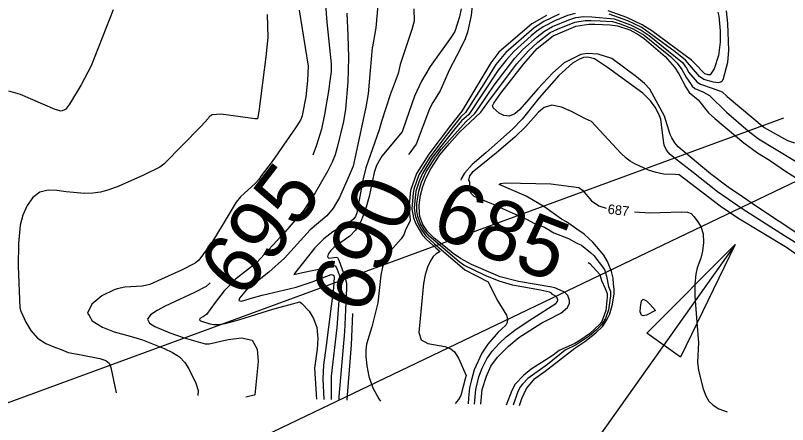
# Model space of a CAD drawing. Extents: x -291892836 to 2945206, y -477993085 to 1832792.
# Drawn here: x 1850178.8 to 1850501.2, y 543572.4 to 543743 of the extents above; entities that cross this region are included whole.
import ezdxf

# ---------------------------------------------------------------- set-up
doc = ezdxf.new("R2010")
doc.units = 0
for name, color, linetype in [('DT_X_Contour_Minor', 7, 'Continuous'), ('DT_X_Terrain_Ground_Line', 7, 'Continuous'), ('Level 19', 7, 'Continuous'), ('Level 40', 7, 'Continuous')]:
    doc.layers.add(name, color=color, linetype=linetype)

msp = doc.modelspace()

# ---------------------------------------------------------------- linework, layer by layer
at = {"layer": 'DT_X_Contour_Minor'}
for points in [[(1850400.5, 543810.61), (1850386.8, 543803.71), (1850379.76, 543800.05), (1850369.4, 543797.66), (1850364.47, 543796.13), (1850355.21, 543792.27), (1850348.41, 543788.78), (1850344.45, 543785.9), (1850341.42, 543783.44), (1850338.56, 543780.65), (1850336.41, 543777.77), (1850334.89, 543774.79), (1850333.77, 543771.69), (1850332.09, 543764.79), (1850330.86, 543756.13), (1850329.84, 543744.12), (1850329.29, 543737.89), (1850327.83, 543729.89), (1850327.79, 543729.52)], [(1850371.73, 543771.02), (1850370.5, 543768.08), (1850370.06, 543765.96), (1850370.26, 543760.39), (1850369.87, 543751.43), (1850369.06, 543742.98), (1850367.53, 543736), (1850366.41, 543732.78), (1850363.03, 543726.33), (1850359.93, 543720.26), (1850356.16, 543711.57), (1850353.04, 543706.74), (1850351.74, 543704.04), (1850346.06, 543689.38), (1850343.12, 543685.16), (1850343, 543685)], [(1850308.06, 543749.52), (1850308.87, 543740.23), (1850310.64, 543722.78), (1850310.58, 543719.63), (1850310, 543714.75), (1850309.6, 543712.34)], [(1850345.07, 543745.84), (1850345.34, 543740.61), (1850344.31, 543737.21), (1850339.47, 543722.5), (1850338.54, 543718.84), (1850335.19, 543709.94), (1850331.63, 543698.81), (1850330.72, 543695.35), (1850325.06, 543679.45), (1850323.85, 543674.36), (1850321.34, 543660.64), (1850320.81, 543659.2), (1850320.15, 543658.19), (1850319.09, 543657.33), (1850311.32, 543652.82), (1850307.6, 543649.88), (1850303.85, 543646.06), (1850296.42, 543636.85), (1850295.01, 543635.04), (1850298.7, 543635.8), (1850308.12, 543637.75), (1850311.46, 543638.78), (1850312.24, 543638.62), (1850312.87, 543637.81), (1850313.84, 543635.29), (1850314.38, 543632.97), (1850314.27, 543629.33), (1850313.58, 543620.35), (1850313.06, 543612.89), (1850310.68, 543592.54), (1850310.57, 543586.3), (1850310.68, 543582.77)], [(1850219.6, 543745.35), (1850210.46, 543722.04), (1850206.29, 543714.12), (1850201.33, 543705.95), (1850199.66, 543703.75), (1850197.97, 543703.07), (1850195.39, 543703.77), (1850180.87, 543710.1), (1850176.01, 543711.49)], [(1850283.85, 543743.41), (1850284.14, 543733.82), (1850283.34, 543725.7), (1850280.39, 543702.96), (1850279.9, 543699.86), (1850278.74, 543699.87), (1850271.79, 543700.9), (1850264.52, 543701.84)], [(1850297.28, 543745.26), (1850301, 543721.85), (1850300.79, 543715.95), (1850299.99, 543709.11), (1850298.71, 543702.04)], [(1850364.95, 543745.75), (1850364.19, 543742.5), (1850362.3, 543736.26), (1850360.72, 543733.9), (1850351.89, 543721.71), (1850348.31, 543715.66), (1850345.44, 543709.42), (1850341.94, 543699.29), (1850340.24, 543694.52), (1850331.77, 543684.29), (1850329.52, 543680.4), (1850328.64, 543677.5), (1850326.45, 543667.56), (1850324.92, 543662.07), (1850323, 543657.05), (1850320.78, 543653.4), (1850318.48, 543651), (1850314.6, 543648.32), (1850311.75, 543646.25), (1850310.41, 543644.84), (1850309.39, 543643.4), (1850309.06, 543642.31), (1850309.63, 543641.84), (1850311.9, 543642.08), (1850312.7, 543642.27), (1850313.28, 543642.03), (1850313.89, 543640.96), (1850316.38, 543633.95), (1850317.09, 543631.41), (1850317.03, 543629.19), (1850316.55, 543620.19), (1850316.13, 543611.05), (1850313.86, 543584.07), (1850313.88, 543582.67)], [(1850317.13, 543743.96), (1850317.59, 543734.67), (1850317.87, 543725.62), (1850317.75, 543720.03)], [(1850400.58, 543743.03), (1850394.36, 543739.48), (1850380.69, 543727.65), (1850377.28, 543723.32), (1850371.5, 543713.46), (1850365.13, 543703.1), (1850360.41, 543697.11), (1850351.4, 543685.2), (1850346.3, 543677.14), (1850343.81, 543669.99), (1850343.06, 543662.7), (1850343.52, 543659.34), (1850343.57, 543657.56), (1850341.58, 543653.12), (1850340.9, 543651.55), (1850339.82, 543649.86), (1850334.41, 543643.75), (1850333, 543641.03), (1850332.02, 543637.98), (1850331.42, 543634.7), (1850330.12, 543623.1), (1850327.56, 543613.13), (1850325.44, 543605.89), (1850325.05, 543603.48), (1850325.06, 543600.72), (1850325.46, 543596.92), (1850326.39, 543592.38), (1850328.05, 543587.64), (1850330.47, 543583.18), (1850331.24, 543582.13)], [(1850405.83, 543743.51), (1850399.44, 543740.44), (1850395.34, 543737.88), (1850383.52, 543727.58), (1850379.4, 543722.55), (1850374.31, 543714.56), (1850366.73, 543702.55), (1850364.8, 543700.68), (1850358.57, 543692.91), (1850351.75, 543683.9), (1850347.27, 543676.6), (1850345.09, 543670.5), (1850344.8, 543668.94), (1850344.37, 543662.4), (1850345.06, 543658.56), (1850345.94, 543656.14), (1850348.8, 543651.43), (1850350.49, 543649.59), (1850354.34, 543646.11), (1850356.11, 543644.58), (1850354.43, 543643.59), (1850353.27, 543642.47), (1850352.03, 543640.66), (1850350.89, 543638.03), (1850349.92, 543634.79), (1850349.24, 543631.2), (1850347.27, 543610.85), (1850348.24, 543607.76), (1850350.95, 543606.17), (1850358.12, 543605.01), (1850360.61, 543604.02), (1850362.17, 543602.67), (1850363.79, 543600.02), (1850366.97, 543592.89), (1850366.6, 543591.41), (1850364.79, 543584.53), (1850363.74, 543582.87), (1850362.39, 543581.16)], [(1850412.48, 543743.87), (1850409.28, 543742.95), (1850404.27, 543740.86), (1850399.18, 543738.28), (1850396.48, 543736.42), (1850394.16, 543734.45), (1850386.82, 543727.96), (1850383.66, 543724.33), (1850380.4, 543720.13), (1850368.04, 543701.71), (1850365.1, 543699.03), (1850361.72, 543695.1), (1850352.81, 543683.73), (1850348.71, 543677.06), (1850347.37, 543673.84), (1850346.04, 543669.76), (1850345.54, 543665.75), (1850345.34, 543662.59), (1850345.72, 543659.59), (1850346.76, 543656.49), (1850348.22, 543653.88), (1850350.05, 543651.25), (1850353.71, 543647.7), (1850361.44, 543641.17), (1850366.38, 543636.9), (1850376.19, 543631.89), (1850379.81, 543624.54), (1850383.82, 543618.08), (1850384.24, 543616.48), (1850384.15, 543615.02), (1850383.51, 543613.8), (1850381.71, 543612.19), (1850380.36, 543610.98)], [(1850471.99, 543744.36), (1850472.51, 543742.66), (1850473.04, 543736.63), (1850473.02, 543731.81), (1850472.39, 543726.26), (1850470.58, 543720.79), (1850468.9, 543718.23), (1850468.07, 543718.22), (1850466.65, 543718.72), (1850462.39, 543722.98), (1850461.03, 543724.36), (1850444.5, 543736.57), (1850440.52, 543739.09), (1850434.02, 543742.21), (1850426.24, 543744.99)], [(1850475.53, 543745), (1850476.08, 543739.63), (1850476.52, 543728.6), (1850476.02, 543723.42), (1850474.28, 543716.62), (1850473.84, 543715.65), (1850473.29, 543715.18), (1850472.15, 543714.98), (1850470.29, 543715.21), (1850466.27, 543716.35), (1850464.45, 543717.54), (1850458.61, 543724.39), (1850454.26, 543727.82), (1850440.28, 543737.99), (1850434.51, 543740.81), (1850426.67, 543743.5)], [(1850370.5, 543580.91), (1850370.98, 543587.01), (1850372.33, 543592.3), (1850373.72, 543595.88), (1850375.64, 543599.83), (1850377.85, 543602.93), (1850380.77, 543606.24), (1850383.64, 543609.04), (1850387.89, 543612.2), (1850394.84, 543616.77), (1850404.43, 543622.84), (1850405.15, 543623.68), (1850405.28, 543624.46), (1850405, 543625.25), (1850404.12, 543626.01), (1850403.02, 543626.57), (1850402.62, 543627.25), (1850401.79, 543627.67), (1850397.96, 543628.37), (1850386.34, 543630.56), (1850380.79, 543632.17), (1850374.95, 543634.58), (1850366.06, 543638.92), (1850364.03, 543640.31), (1850351.54, 543650.91), (1850349.56, 543653.28), (1850347.9, 543656.1), (1850346.75, 543659.2), (1850346.4, 543661.43), (1850346.43, 543664.68), (1850347.16, 543669.73), (1850348.35, 543673.42), (1850350.31, 543677.81), (1850353.85, 543683.52), (1850356.51, 543687.05), (1850366.79, 543698.65), (1850370.58, 543702.15), (1850372.3, 543704.43), (1850378.73, 543713.95), (1850387.3, 543725.26), (1850390.59, 543728.82), (1850396.68, 543734.12), (1850399.63, 543736.5), (1850403.04, 543738.35), (1850409.8, 543741.23), (1850412.83, 543742.13), (1850416.02, 543742.58), (1850419.43, 543742.51), (1850428.82, 543741.62), (1850435.63, 543739.16), (1850440, 543736.9), (1850443.37, 543734.61), (1850457.27, 543723.33), (1850458.94, 543721), (1850460.01, 543719.21), (1850463.38, 543715.22), (1850464.83, 543714.36), (1850469.7, 543712.69), (1850473.82, 543711.2), (1850475.91, 543709.25), (1850491.41, 543696.24), (1850501.14, 543690.87), (1850504.01, 543689.85)], [(1850373.14, 543580.83), (1850373.7, 543587), (1850375.42, 543592.56), (1850377.35, 543596.8), (1850380.08, 543600.54), (1850384.69, 543605.09), (1850389.04, 543608.63), (1850398.61, 543614.85), (1850400.78, 543615.99), (1850406.54, 543618.85), (1850409.31, 543621.25), (1850410.16, 543623.08), (1850410.18, 543624.13), (1850409.45, 543626.17), (1850408.05, 543627.65), (1850406.27, 543628.5), (1850404.06, 543629.35), (1850402.69, 543629.68), (1850388.87, 543632.1), (1850381.16, 543634.06), (1850369.15, 543639.15), (1850364.61, 543641.6), (1850361.6, 543643.72), (1850358.38, 543646.31), (1850353.66, 543650.07), (1850350.81, 543652.93), (1850348.94, 543655.84), (1850347.7, 543659.21), (1850347.46, 543660.37), (1850347.39, 543663.95), (1850347.89, 543668.1), (1850348.85, 543671.61), (1850350.16, 543674.97), (1850352.22, 543679.1), (1850356, 543684.83), (1850360.04, 543689.61), (1850364.19, 543694.31), (1850373.14, 543702.73), (1850375.63, 543706.2), (1850381.26, 543713.83), (1850388.2, 543722.89), (1850392.94, 543728.33), (1850396.84, 543731.82), (1850402.04, 543735.88), (1850405.16, 543737.33), (1850412.32, 543740.21), (1850416.7, 543740.92), (1850419.21, 543740.95), (1850422.88, 543740.75), (1850428.06, 543740.45), (1850431.21, 543739.57), (1850436.69, 543737.47), (1850441.32, 543734.75), (1850452.33, 543725.88), (1850455.01, 543723.11), (1850457.02, 543720.47), (1850459.03, 543716.95), (1850460.62, 543714.6), (1850461.37, 543713.57), (1850462.48, 543712.6), (1850465.84, 543711.1), (1850468.55, 543709.67), (1850475.67, 543702.62), (1850484.68, 543694.94), (1850489.09, 543691.62), (1850511.12, 543678.26)], [(1850506.65, 543651.11), (1850488.56, 543663.07), (1850482.35, 543667.39), (1850476.38, 543671.37), (1850468.99, 543676.95), (1850455.44, 543688.25), (1850454.16, 543689.95), (1850452.78, 543691.97), (1850452.14, 543693.3), (1850449.74, 543701.01), (1850443.62, 543712.24), (1850441.45, 543714.69), (1850438.15, 543717.48), (1850427.82, 543725), (1850422.06, 543726.85), (1850417.54, 543727.2), (1850414.91, 543726.75), (1850407.87, 543723.32), (1850403.11, 543719.14), (1850396.95, 543712.35), (1850389.37, 543703.77), (1850387.28, 543702), (1850385, 543700.98), (1850382.76, 543701.24), (1850380.78, 543702.33), (1850378.29, 543704.47), (1850378.04, 543705.29), (1850378.57, 543706.5), (1850381.44, 543710.58), (1850391.02, 543722.86), (1850396.6, 543729.21), (1850403.3, 543734.55), (1850412.72, 543738.5), (1850418.21, 543739.37), (1850420.64, 543739.32), (1850427.06, 543739.15), (1850430.2, 543738.66), (1850435.27, 543736.97), (1850439.03, 543734.96), (1850441.25, 543733.34), (1850450.04, 543725.92), (1850453.95, 543721.45), (1850455.78, 543718.66), (1850458.69, 543713.13), (1850460.14, 543710.84), (1850463.88, 543707.81), (1850468.18, 543702.47), (1850470.78, 543700.1), (1850482.87, 543689.89), (1850488.65, 543685.78), (1850493.62, 543682.61), (1850500.3, 543678.11), (1850509.07, 543672.56)], [(1850327.79, 543729.52), (1850326.9, 543720.07), (1850326.03, 543710.37), (1850325.13, 543704.72), (1850319.84, 543680.12), (1850318.2, 543676.33), (1850314.08, 543667.15), (1850311.46, 543662.6), (1850308.82, 543659.45), (1850301.84, 543653.62), (1850291.2, 543641.85), (1850284.66, 543635.92), (1850275.12, 543628.49), (1850272.32, 543625.17), (1850272.05, 543624.07), (1850273.23, 543623.92), (1850277.72, 543625.19), (1850281.86, 543626.39), (1850295.96, 543629.63), (1850302.72, 543631.89), (1850310.6, 543634.91), (1850311.3, 543634.87), (1850311.73, 543634.57), (1850311.9, 543633.74), (1850311.54, 543629.37), (1850308.57, 543605.3), (1850307.42, 543597.1), (1850307.17, 543591.5), (1850307.58, 543582.87)], [(1850513.43, 543642.81), (1850499.87, 543651.05), (1850482.6, 543662.14), (1850471.9, 543669.51), (1850460.45, 543678.47), (1850455.07, 543682.7), (1850452.13, 543684.97), (1850450.67, 543686.81), (1850449.69, 543688.93), (1850449.1, 543692.89), (1850448.26, 543699.74), (1850447.45, 543701.83), (1850445.84, 543704.7), (1850443.89, 543707.38), (1850440.74, 543710.63), (1850425.94, 543721.33), (1850420.61, 543724.89), (1850417.79, 543725.56), (1850416.02, 543725.47), (1850414.26, 543724.83), (1850411.36, 543723.09), (1850405.7, 543717.91), (1850397.52, 543708.62), (1850390.38, 543699.78), (1850386.38, 543695.6), (1850375.24, 543685.76), (1850369.45, 543680.86), (1850366.25, 543677.19), (1850364.92, 543674.9), (1850364.74, 543674.29)], [(1850317.75, 543720.03), (1850317.65, 543715.39), (1850316.66, 543703.99), (1850315.72, 543698.72), (1850313.15, 543687.98), (1850312.23, 543684.88), (1850311.05, 543681.83), (1850309.28, 543678.22), (1850303.97, 543668.99), (1850299.24, 543661.74), (1850291.33, 543652.64), (1850279.49, 543639.89), (1850270.69, 543633.03), (1850265.96, 543628.23), (1850262.19, 543623.28), (1850258.63, 543618.27), (1850257.33, 543617.42), (1850255.83, 543616.57), (1850255.62, 543616.12), (1850256.14, 543615.69), (1850259.98, 543614.39), (1850261.61, 543614.07), (1850263.7, 543614.07), (1850266.4, 543614.53), (1850272.54, 543616.26), (1850286.28, 543620.53), (1850297.52, 543623.57), (1850298.42, 543622.87), (1850301.38, 543619.63), (1850303.3, 543616.66), (1850304.68, 543612.83), (1850305.05, 543608.3), (1850304.72, 543603.77), (1850303.72, 543595.88), (1850304.22, 543587.33), (1850304.51, 543582.96)], [(1850309.6, 543712.34), (1850307.89, 543701.77), (1850306.55, 543695.54), (1850304.52, 543688.88), (1850302.99, 543684.72)], [(1850505.63, 543642.76), (1850500.66, 543646.19), (1850480.46, 543658.46), (1850473.03, 543663.46), (1850455.88, 543676.55), (1850454.25, 543676.63), (1850449.51, 543676.86), (1850446.37, 543677.45), (1850443.08, 543678.54), (1850437.39, 543681.17), (1850435.48, 543682.19), (1850433.75, 543683.45), (1850431.53, 543685.61), (1850419.34, 543698.85), (1850416.82, 543699.93), (1850410.98, 543703), (1850406.78, 543704.8), (1850402.74, 543705.56), (1850399.52, 543704.66), (1850397.15, 543702.73), (1850391.96, 543696.65), (1850387.37, 543692.3), (1850379.68, 543685.77), (1850369.47, 543677.58), (1850368.35, 543676.11), (1850367.97, 543674.29), (1850368.32, 543673.57), (1850368.18, 543670.5), (1850368.87, 543668.87), (1850370.19, 543667.67), (1850373.1, 543666.43), (1850378.97, 543664.07), (1850382.38, 543662.41), (1850392.41, 543657.86), (1850395.21, 543656.36), (1850399.62, 543654.65), (1850403.52, 543652.33), (1850409.68, 543650.05), (1850413.22, 543647.99), (1850415.15, 543647.15), (1850418.96, 543644.17), (1850420.22, 543642.95), (1850424.69, 543637.04), (1850425.64, 543634.31), (1850426.46, 543629.95), (1850427.18, 543627.93), (1850427.25, 543626.11), (1850426.43, 543620.17), (1850425.1, 543616.64), (1850423.5, 543614.01), (1850421.38, 543611.89), (1850418.31, 543609.21), (1850412.93, 543605.62), (1850408.36, 543603.38)], [(1850264.52, 543701.84), (1850261, 543701.61), (1850259.73, 543700.72), (1850259.41, 543700.2), (1850256.22, 543696.75), (1850240.78, 543680.97), (1850239.04, 543679.68), (1850232.33, 543676.45), (1850221.92, 543671.79), (1850217.77, 543670.22), (1850214.35, 543669.3), (1850211.1, 543668.88), (1850207.61, 543668.82), (1850200, 543669.51), (1850196.15, 543670.04), (1850192.45, 543670.16), (1850189.04, 543669.29), (1850186.07, 543667.05), (1850183.66, 543663.71), (1850181.9, 543659.73), (1850180.85, 543655.54), (1850180.1, 543647.87), (1850179.89, 543638.43), (1850180.72, 543621.09), (1850181.05, 543619.7), (1850183.17, 543615.07), (1850185.24, 543611.64), (1850188.06, 543608.46), (1850191.53, 543606.16), (1850195.54, 543604.59)], [(1850298.71, 543702.04), (1850298.55, 543701.19), (1850297.85, 543699.39), (1850295.74, 543696.11), (1850285.99, 543682.13), (1850281.41, 543676.14), (1850280.43, 543674.65), (1850279.05, 543673.02), (1850272.75, 543667.43), (1850270.92, 543665.08), (1850265.19, 543655.35), (1850260.81, 543648.33), (1850255.44, 543640.97), (1850253.79, 543639.7), (1850248.12, 543636.85), (1850239.76, 543633.02), (1850234.87, 543630.83), (1850231.81, 543630.13), (1850224.53, 543629.74), (1850221.33, 543628.95)], [(1850389.24, 543580.33), (1850390.2, 543583.24), (1850392.16, 543587.4), (1850393.02, 543588.36), (1850395.71, 543591.62), (1850399.99, 543594.66), (1850412.34, 543604.22), (1850416.55, 543607.07), (1850421.1, 543610.59), (1850423.99, 543613.47), (1850425.71, 543616.02), (1850426.96, 543618.53), (1850428.11, 543622.58), (1850428.77, 543626.97), (1850428.77, 543628.73), (1850428.44, 543631.12), (1850428.32, 543633.51), (1850427.71, 543636.19), (1850425.99, 543640.45), (1850424.45, 543642.97), (1850419.91, 543648.4), (1850416.22, 543651.79), (1850413.13, 543653.95), (1850408.88, 543656.9), (1850406.8, 543658.03), (1850399.86, 543663.01), (1850392.04, 543667.59), (1850380.82, 543672.56), (1850381.28, 543672.87), (1850383.39, 543673.22), (1850402.31, 543672.76), (1850414.02, 543671.29), (1850415.59, 543670.11), (1850419.27, 543665.68), (1850422.42, 543663.57), (1850425.42, 543662.68)], [(1850437.32, 543661.11), (1850443.63, 543660.66), (1850456.73, 543661.14), (1850459.38, 543660.95), (1850460.89, 543660.35), (1850462.07, 543659.21), (1850463.49, 543657.4), (1850464.92, 543654.94), (1850465.9, 543651.87), (1850466.1, 543648.3), (1850465.68, 543644.72), (1850464.94, 543641.72), (1850463.37, 543637.73), (1850462.8, 543635.09), (1850462.51, 543631.01), (1850462.5, 543625.9), (1850463.26, 543615.1), (1850464.02, 543606.51), (1850463.58, 543598.44), (1850464.03, 543594.89), (1850465.89, 543587.26), (1850466.98, 543584.35), (1850468.29, 543582.13), (1850470.07, 543580.41), (1850472.48, 543578.98), (1850475.99, 543577.63)], [(1850417.98, 543640.04), (1850418.62, 543639.59), (1850422.77, 543634.99), (1850423.27, 543633.42), (1850423.43, 543632.52), (1850424.98, 543629.12), (1850425.81, 543627.04), (1850425.82, 543625.46), (1850425.34, 543620.01), (1850423.57, 543615.44), (1850422.72, 543614.21), (1850418.49, 543610.27), (1850414.44, 543607.45), (1850412.34, 543606.26), (1850405.88, 543603.27)], [(1850260.15, 543631.5), (1850259.9, 543631.19), (1850258.4, 543630), (1850253.63, 543627.53), (1850241.3, 543621.77), (1850237.94, 543619.99), (1850235.21, 543618.14), (1850233.95, 543616.36), (1850234.75, 543614.74), (1850237.08, 543613.28), (1850243.28, 543610.68), (1850249.31, 543608.51), (1850258.05, 543606.06), (1850259.76, 543606.09), (1850267.65, 543607.9), (1850273.15, 543608.6), (1850277.61, 543607.53), (1850279.76, 543603.88), (1850280.15, 543598.73), (1850278.83, 543584.75), (1850278.43, 543584.7), (1850275.07, 543583.88)], [(1850221.33, 543628.95), (1850219.98, 543628.62), (1850214.9, 543626.07), (1850210.65, 543622.57), (1850208.94, 543618.88), (1850209.56, 543617.83)], [(1850445.98, 543619.99), (1850442.23, 543618.03), (1850440.93, 543617.71), (1850440.15, 543618.01), (1850439.68, 543619.41), (1850439.74, 543621.34), (1850440.18, 543624.05), (1850440.94, 543624.62), (1850442.23, 543623.96), (1850443.72, 543622.54), (1850445.98, 543619.99)], [(1850209.56, 543617.83), (1850210.87, 543615.62), (1850215.17, 543612.99), (1850219.98, 543611.09), (1850226.76, 543609.21), (1850231.8, 543607.77), (1850240.93, 543604.1), (1850244.35, 543602.49), (1850247.33, 543600.57), (1850249.55, 543598.29), (1850251.22, 543595.66), (1850254.11, 543589.61), (1850255.04, 543586.6), (1850254.9, 543584.51)], [(1850319.48, 543618.69), (1850319, 543605.63), (1850317.31, 543584.6), (1850317.13, 543582.57)], [(1850380.36, 543610.98), (1850376.1, 543605.85), (1850373.46, 543602.15), (1850370.33, 543595.17), (1850369.26, 543591), (1850368.42, 543587.64), (1850367.94, 543583.5), (1850367.83, 543580.99)], [(1850195.54, 543604.59), (1850197.87, 543603.69), (1850200.88, 543602.51), (1850206.31, 543601.41), (1850214.07, 543599.93), (1850216.52, 543599.08), (1850217.9, 543597.93), (1850218.67, 543596.24), (1850220.89, 543585.57)], [(1850405.88, 543603.27), (1850403.34, 543601.28), (1850399.86, 543599.05), (1850394.11, 543595.52), (1850390.87, 543592.88), (1850387.4, 543589.29), (1850386.07, 543586.65), (1850383.75, 543580.5)], [(1850408.36, 543603.38), (1850400.88, 543597.44), (1850392.69, 543591.56), (1850390.46, 543589.18), (1850389.57, 543588.09), (1850388.47, 543585.73), (1850386.58, 543580.41)]]:
    msp.add_lwpolyline(points, dxfattribs=at)
at = {"layer": 'Level 40'}
for p, q in [((1849832.52, 543455.57), (1850499.61, 543700.37)), ((1850007.65, 543436.21), (1850539.4, 543690.48)), ((1850442.41, 543610.48), (1850479.29, 543647.54)), ((1850479.29, 543647.54), (1850456.41, 543600.53)), ((1850456.41, 543600.53), (1850442.41, 543610.48))]:
    msp.add_line(p, q, dxfattribs=at)
msp.add_lwpolyline([(1850479.29, 543647.54), (1850318.37, 543421.01), (1850286.49, 543390.92)], dxfattribs=at)

# ---------------------------------------------------------------- texts
at = {"layer": 'DT_X_Terrain_Ground_Line'}
for s, rotation, p in [('695', 52.4256, (1850273.59, 543624.07)), ('690', 66.4459, (1850324.3, 543617.37)), ('685', 338.7384, (1850351.4, 543651.74))]:
    msp.add_text(s, height=25, rotation=rotation, dxfattribs=at).set_placement(p)
at = {"layer": 'Level 19'}
msp.add_text('687', height=4, rotation=353.4806, dxfattribs=at).set_placement((1850425.9, 543660.34))

doc.saveas('drawing.dxf')
